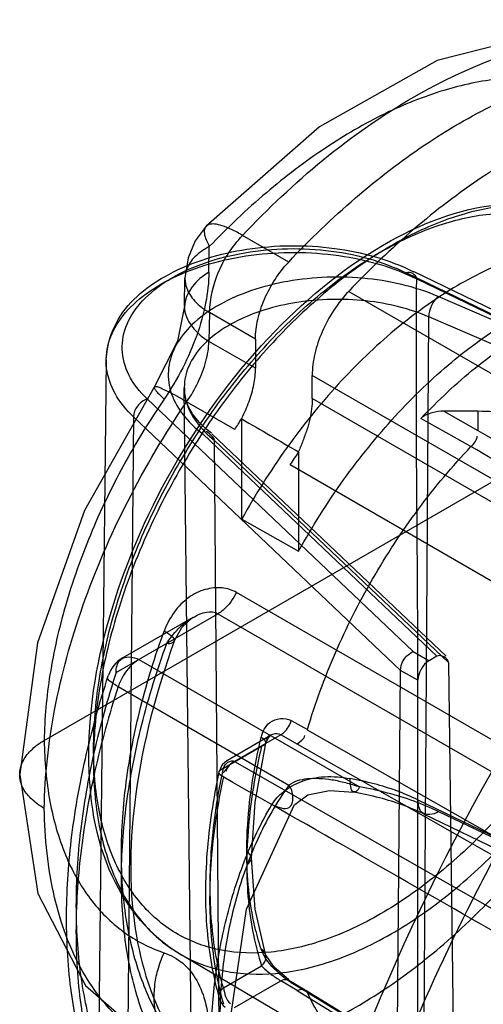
# Model space of a CAD drawing. Header units: millimetres. Extents: x 188 to 1028, y 131 to 1566.
# Tile 286 of 326: x 926 to 933, y 1070 to 1086. Entities that reach past the tile are written whole.
import ezdxf

# ---------------------------------------------------------------- set-up
doc = ezdxf.new("R2010")
doc.units = ezdxf.units.MM
doc.header["$LTSCALE"] = 110.325218
doc.layers.get('0').update_dxf_attribs({"linetype": 'CONTINUOUS'})

msp = doc.modelspace()

# ---------------------------------------------------------------- linework, layer by layer
at = {"color": 7, "linetype": 'CONTINUOUS'}
for p, q in [((926.166, 1074.341), (951.697, 1089.081)), ((929.971, 1081.791), (929.253, 1082.206)), ((928.73, 1081.633), (928.736, 1082.031)), ((931.803, 1081.62), (934.862, 1080.144)), ((934.972, 1080.165), (931.912, 1081.641)), ((928.349, 1081.104), (928.356, 1081.539)), ((931.964, 1081.528), (935.024, 1080.052)), ((930.905, 1081.334), (937.11, 1077.752)), ((933.32, 1080.814), (932.3, 1081.254)), ((928.737, 1081.005), (928.73, 1080.554)), ((929.454, 1080.591), (928.737, 1081.005)), ((932.072, 1068.626), (932.151, 1080.936)), ((933.165, 1080.499), (932.151, 1080.936)), ((929.454, 1080.136), (928.73, 1080.554)), ((929.454, 1080.591), (929.454, 1080.136)), ((927.13, 1080.266), (926.999, 1068.017)), ((930.338, 1079.665), (930.338, 1080.026)), ((936.526, 1076.453), (930.338, 1080.026)), ((928.477, 1067.577), (928.346, 1079.826)), ((931.91, 1075.723), (927.768, 1079.658)), ((929.131, 1079.18), (928.383, 1079.612)), ((936.526, 1076.087), (930.338, 1079.665)), ((932.385, 1079.469), (932.917, 1079.169)), ((932.917, 1079.466), (932.917, 1079.169)), ((927.554, 1079.381), (927.442, 1067.092)), ((931.712, 1075.43), (927.554, 1079.381)), ((929.242, 1077.787), (929.241, 1079.361)), ((932.808, 1078.915), (932.03, 1079.356)), ((932.917, 1079.169), (937.325, 1076.594)), ((928.638, 1079.11), (932.276, 1075.651)), ((932.423, 1075.652), (928.777, 1079.116)), ((928.913, 1066.816), (928.818, 1079.012)), ((928.818, 1079.012), (932.459, 1075.553)), ((929.992, 1078.635), (936.193, 1075.048)), ((929.242, 1077.787), (930.126, 1077.29)), ((935.15, 1073.185), (929.157, 1076.645)), ((927.285, 1075.396), (928.871, 1076.312)), ((928.477, 1076.253), (927.389, 1075.625)), ((928.871, 1076.312), (934.847, 1072.862)), ((931.91, 1075.723), (932.155, 1075.581)), ((932.276, 1075.651), (932.155, 1075.581)), ((927.639, 1075.6), (931.074, 1073.617)), ((932.459, 1075.552), (932.615, 1063.286)), ((931.608, 1063.134), (931.712, 1075.43)), ((931.98, 1075.276), (931.712, 1075.43)), ((927.318, 1075.178), (929.976, 1073.644)), ((931.98, 1050.777), (931.98, 1075.276)), ((930.012, 1074.65), (930.263, 1074.508)), ((929.688, 1074.415), (929.017, 1074.028)), ((929.85, 1074.428), (929.13, 1074.012)), ((936.738, 1070.499), (929.85, 1074.428)), ((930.261, 1074.506), (936.901, 1070.718)), ((928.956, 1073.908), (929.55, 1074.251)), ((928.996, 1073.888), (929.037, 1073.936)), ((929.13, 1074.012), (936.007, 1070.077)), ((931.979, 1073.416), (935.081, 1071.92)), ((932.082, 1073.191), (935.184, 1071.695)), ((935.403, 1071.736), (932.3, 1073.233)), ((931.26, 1069.25), (928.272, 1071.018)), ((928.956, 1070.485), (929.55, 1070.828)), ((929.13, 1070.18), (929.85, 1070.596)), ((930.102, 1070.445), (929.85, 1070.596)), ((929.976, 1070.608), (930.227, 1070.457)), ((930.264, 1070.414), (930.012, 1070.565)), ((930.102, 1070.445), (936.738, 1066.386)), ((930.226, 1070.456), (936.864, 1066.397)), ((936.901, 1066.355), (930.261, 1070.413))]:
    msp.add_line(p, q, dxfattribs=at)
for points in [[(934.103, 1085.393), (932.284, 1084.928), (930.452, 1083.897), (928.685, 1082.348)], [(928.685, 1082.347), (928.518, 1082.123), (928.406, 1081.858), (928.357, 1081.539)], [(928.349, 1081.104), (928.242, 1080.56), (927.88, 1079.842)], [(927.88, 1079.842), (926.791, 1077.922), (926.063, 1075.862), (925.785, 1073.814)], [(928.191, 1075.885), (928.306, 1076.096), (928.476, 1076.253)], [(929.617, 1074.296), (929.651, 1074.376), (929.689, 1074.416)], [(929.391, 1072.507), (929.448, 1073.376), (929.617, 1074.295)], [(929.016, 1074.027), (928.937, 1073.958), (928.886, 1073.847)], [(925.785, 1073.802), (926.067, 1071.956), (926.808, 1070.523), (927.887, 1069.581)], [(928.96, 1073.766), (928.912, 1073.797), (928.888, 1073.828), (928.89, 1073.857)], [(928.89, 1073.857), (928.904, 1073.874), (928.926, 1073.892), (928.956, 1073.908)], [(928.954, 1073.835), (928.975, 1073.862), (928.996, 1073.888)], [(930.065, 1073.344), (930.268, 1073.491), (930.607, 1073.56), (930.987, 1073.533)], [(929.047, 1069.864), (929.314, 1071.714), (930.063, 1073.342)], [(929.611, 1071.009), (929.447, 1071.713), (929.391, 1072.507)], [(929.975, 1070.609), (929.744, 1070.806), (929.612, 1071.007)], [(930.102, 1070.445), (930.167, 1070.467), (930.222, 1070.457), (930.261, 1070.413)], [(928.891, 1070.319), (928.915, 1070.262), (928.952, 1070.209), (928.983, 1070.186)]]:
    msp.add_lwpolyline(points, dxfattribs=at)
for centre, radius, start, end in [((932.021, 961.785), 117.685, 89.5636, 89.82252), ((927.211, 846.74), 232.796, 88.35833, 88.59554), ((927.41, 1080.336), 2.073, 326.1179, 331.763), ((941.332, 1071.068), 13.634, 145.2764, 146.2861), ((927.639, 1075.192), 0.5, 120.0331, 161.9288)]:
    msp.add_arc(centre, radius, start, end, dxfattribs=at)
for centre, major_axis, ratio, start_param, end_param in [((942.962, 1068.191), (9.742, 17.469), 0.567189, 1.38015, 2.347754), ((932.157, 1075.376), (0.123, 0.217), 0.582368, 0.780945, 2.343015)]:
    msp.add_ellipse(centre, major_axis=major_axis, ratio=ratio, start_param=start_param, end_param=end_param, dxfattribs=at)
for points, knots in [([(929.253, 1082.206), (930.04, 1083.038), (931.643, 1084.4), (933.65, 1085.197), (934.583, 1085.283)], [0, 0, 0, 0, 0.55011, 1, 1, 1, 1]), ([(929.971, 1081.791), (930.299, 1082.142), (930.972, 1082.791), (932.047, 1083.62), (933.138, 1084.258), (934.22, 1084.69), (934.95, 1084.838), (935.301, 1084.868)], [0, 0, 0, 0, 0.229317, 0.445788, 0.646976, 0.831612, 1, 1, 1, 1]), ([(933.262, 1084.644), (932.965, 1084.613), (932.348, 1084.481), (931.433, 1084.11), (930.507, 1083.569), (929.592, 1082.871), (929.018, 1082.325), (928.736, 1082.031)], [0, 0, 0, 0, 0.168222, 0.352907, 0.554184, 0.770699, 1, 1, 1, 1]), ([(936.135, 1084.354), (935.79, 1084.32), (935.074, 1084.169), (934.013, 1083.742), (932.943, 1083.116), (931.888, 1082.308), (931.228, 1081.675), (930.905, 1081.334)], [0, 0, 0, 0, 0.168964, 0.35389, 0.555036, 0.77118, 1, 1, 1, 1]), ([(926.861, 1074.112), (926.861, 1074.88), (927.151, 1076.493), (928.159, 1078.747), (929.633, 1080.725), (931.382, 1082.153), (933.205, 1082.84), (934.393, 1082.63), (934.829, 1082.388)], [0, 0, 0, 0, 0.176994, 0.37117, 0.564587, 0.739805, 0.885441, 1, 1, 1, 1]), ([(936.214, 1079.369), (936.214, 1079.536), (936.201, 1079.863), (936.138, 1080.341), (936.03, 1080.79), (935.877, 1081.203), (935.682, 1081.572), (935.444, 1081.898), (935.16, 1082.176), (934.834, 1082.399), (934.476, 1082.559), (934.1, 1082.653), (933.709, 1082.689), (933.315, 1082.67), (932.912, 1082.601), (932.502, 1082.484), (932.084, 1082.318), (931.654, 1082.102), (931.218, 1081.835), (930.779, 1081.519), (930.346, 1081.157), (929.926, 1080.756), (929.522, 1080.32), (929.135, 1079.85), (928.768, 1079.348), (928.424, 1078.818), (928.109, 1078.266), (927.816, 1077.68), (927.552, 1077.062), (927.326, 1076.421), (927.149, 1075.784), (927.024, 1075.168), (926.95, 1074.578), (926.933, 1074.197), (926.933, 1074.01)], [0, 0, 0, 0, 0.030349, 0.059158, 0.08729, 0.113864, 0.138823, 0.162642, 0.186843, 0.210587, 0.23382, 0.257556, 0.280576, 0.304675, 0.328951, 0.354524, 0.381766, 0.410409, 0.441636, 0.474261, 0.508459, 0.543803, 0.579613, 0.616174, 0.654055, 0.692273, 0.730759, 0.769106, 0.811147, 0.85241, 0.892323, 0.930915, 0.966239, 1, 1, 1, 1]), ([(926.935, 1074.214), (926.935, 1074.566), (926.999, 1075.301), (927.257, 1076.41), (927.67, 1077.531), (928.221, 1078.624), (928.892, 1079.649), (929.658, 1080.568), (930.489, 1081.346), (931.354, 1081.952), (932.222, 1082.366), (933.067, 1082.571), (933.861, 1082.553), (934.568, 1082.3), (935.146, 1081.818), (935.564, 1081.14), (935.813, 1080.301), (935.862, 1079.69), (935.862, 1079.368)], [0, 0, 0, 0, 0.066592, 0.138544, 0.214232, 0.291401, 0.369095, 0.444901, 0.516764, 0.583192, 0.643371, 0.697249, 0.745785, 0.791134, 0.836287, 0.885017, 0.939326, 1, 1, 1, 1]), ([(929.253, 1082.206), (929.197, 1082.238), (929.094, 1082.296), (928.948, 1082.357), (928.829, 1082.385), (928.734, 1082.384), (928.665, 1082.337), (928.651, 1082.251), (928.677, 1082.147), (928.718, 1082.073), (928.736, 1082.031)], [0, 0, 0, 0, 0.205551, 0.371252, 0.498435, 0.591582, 0.663018, 0.740466, 0.849373, 1, 1, 1, 1]), ([(927.133, 1080.277), (927.141, 1080.493), (927.321, 1081.068), (928.145, 1081.703), (929.341, 1082.055), (930.663, 1082.068), (931.531, 1081.832), (931.913, 1081.64)], [0, 0, 0, 0, 0.113571, 0.301647, 0.529246, 0.772026, 1, 1, 1, 1]), ([(928.737, 1081.005), (928.75, 1081.226), (928.847, 1081.658), (929.088, 1082.029), (929.253, 1082.206)], [0, 0, 0, 0, 0.479626, 1, 1, 1, 1]), ([(937.286, 1078.761), (937.286, 1078.935), (937.27, 1079.274), (937.205, 1079.766), (937.088, 1080.219), (936.932, 1080.635), (936.731, 1081.003), (936.487, 1081.324), (936.207, 1081.591), (935.886, 1081.805), (935.537, 1081.958), (935.161, 1082.053), (934.761, 1082.089), (934.341, 1082.066), (933.9, 1081.982), (933.451, 1081.842), (932.989, 1081.643), (932.529, 1081.392), (932.067, 1081.084), (931.611, 1080.732), (931.166, 1080.33), (930.734, 1079.889), (930.324, 1079.407), (929.931, 1078.895), (929.57, 1078.352), (929.347, 1077.977), (929.242, 1077.787)], [0, 0, 0, 0, 0.043689, 0.084962, 0.124168, 0.160772, 0.196069, 0.228911, 0.261621, 0.292656, 0.325122, 0.356642, 0.389542, 0.425405, 0.461805, 0.501999, 0.542992, 0.587649, 0.633429, 0.682033, 0.731862, 0.783743, 0.836689, 0.890604, 0.94549, 1, 1, 1, 1]), ([(927.554, 1079.381), (927.443, 1079.486), (927.255, 1079.714), (927.11, 1080.123), (927.144, 1080.545), (927.351, 1080.939), (927.703, 1081.284), (928.177, 1081.569), (928.75, 1081.782), (929.392, 1081.914), (930.069, 1081.956), (930.745, 1081.908), (931.384, 1081.772), (931.781, 1081.62), (931.963, 1081.528)], [0, 0, 0, 0, 0.069274, 0.131153, 0.191008, 0.255146, 0.327987, 0.411044, 0.503476, 0.602881, 0.705932, 0.80887, 0.907952, 1, 1, 1, 1]), ([(927.768, 1079.658), (927.655, 1079.768), (927.465, 1080.001), (927.348, 1080.427), (927.434, 1080.847), (927.697, 1081.22), (928.098, 1081.533), (928.614, 1081.777), (929.217, 1081.939), (929.874, 1082.012), (930.548, 1081.989), (931.202, 1081.868), (931.611, 1081.714), (931.802, 1081.621)], [0, 0, 0, 0, 0.077833, 0.145149, 0.211009, 0.283017, 0.365782, 0.459793, 0.5634, 0.673027, 0.785151, 0.89518, 1, 1, 1, 1]), ([(928.736, 1082.031), (928.657, 1081.991), (928.51, 1081.893), (928.38, 1081.71), (928.348, 1081.532), (928.382, 1081.352), (928.51, 1081.16), (928.658, 1081.052), (928.737, 1081.005)], [0, 0, 0, 0, 0.208403, 0.379046, 0.491877, 0.606326, 0.783364, 1, 1, 1, 1]), ([(929.454, 1080.591), (929.454, 1080.693), (929.482, 1080.907), (929.588, 1081.221), (929.75, 1081.524), (929.892, 1081.708), (929.971, 1081.791)], [0, 0, 0, 0, 0.23007, 0.480832, 0.741542, 1, 1, 1, 1]), ([(928.73, 1081.633), (928.728, 1081.473), (928.689, 1081.137), (928.548, 1080.636), (928.331, 1080.133), (928.14, 1079.812), (928.033, 1079.657)], [0, 0, 0, 0, 0.227527, 0.474144, 0.733891, 1, 1, 1, 1]), ([(928.73, 1081.633), (928.54, 1081.524), (928.158, 1081.095), (928.54, 1080.667), (928.73, 1080.554)], [0, 0, 0, 0, 0.497667, 1, 1, 1, 1]), ([(932.3, 1081.254), (932.117, 1081.331), (931.728, 1081.458), (931.117, 1081.553), (930.495, 1081.564), (929.89, 1081.491), (929.334, 1081.341), (928.854, 1081.123), (928.47, 1080.844), (928.204, 1080.516), (928.076, 1080.147), (928.113, 1079.764), (928.307, 1079.4), (928.517, 1079.204), (928.638, 1079.11)], [0, 0, 0, 0, 0.099249, 0.202136, 0.306643, 0.408149, 0.50421, 0.591839, 0.669623, 0.737863, 0.798986, 0.858991, 0.923936, 1, 1, 1, 1]), ([(930.126, 1077.29), (930.231, 1077.48), (930.455, 1077.855), (930.817, 1078.398), (931.21, 1078.91), (931.621, 1079.392), (932.053, 1079.833), (932.5, 1080.235), (932.956, 1080.586), (933.418, 1080.894), (933.879, 1081.145), (934.341, 1081.343), (934.79, 1081.483), (935.232, 1081.566), (935.652, 1081.589), (936.052, 1081.552), (936.429, 1081.457), (936.777, 1081.303), (937.098, 1081.089), (937.379, 1080.822), (937.623, 1080.5), (937.824, 1080.131), (937.979, 1079.714), (938.096, 1079.261), (938.161, 1078.769), (938.177, 1078.43), (938.177, 1078.255)], [0, 0, 0, 0, 0.054523, 0.10941, 0.163326, 0.216264, 0.268137, 0.317953, 0.366545, 0.412307, 0.45695, 0.497927, 0.538108, 0.574498, 0.610347, 0.64325, 0.674774, 0.707242, 0.738287, 0.771008, 0.803864, 0.839175, 0.875794, 0.915013, 0.956299, 1, 1, 1, 1]), ([(931.979, 1073.416), (931.983, 1074.319), (931.986, 1076.125), (931.956, 1078.829), (931.96, 1080.631), (931.963, 1081.528)], [0, 0, 0, 0, 0.333827, 0.66796, 1, 1, 1, 1]), ([(930.905, 1081.334), (930.819, 1081.243), (930.663, 1081.043), (930.485, 1080.714), (930.369, 1080.371), (930.338, 1080.138), (930.338, 1080.026)], [0, 0, 0, 0, 0.258181, 0.518913, 0.769825, 1, 1, 1, 1]), ([(932.03, 1079.356), (932.296, 1079.636), (932.85, 1080.155), (933.746, 1080.785), (934.655, 1081.221), (935.278, 1081.372), (935.576, 1081.403)], [0, 0, 0, 0, 0.277998, 0.544292, 0.784458, 1, 1, 1, 1]), ([(932.151, 1080.936), (932, 1081.001), (931.677, 1081.107), (931.166, 1081.197), (930.632, 1081.219), (930.104, 1081.173), (929.761, 1081.095), (929.598, 1081.045)], [0, 0, 0, 0, 0.188922, 0.390019, 0.596889, 0.802512, 1, 1, 1, 1]), ([(932.3, 1081.254), (932.254, 1081.218), (932.185, 1081.115), (932.151, 1080.997), (932.151, 1080.936)], [0, 0, 0, 0, 0.489932, 1, 1, 1, 1]), ([(929.598, 1081.045), (929.434, 1080.994), (929.132, 1080.873), (928.746, 1080.622), (928.472, 1080.319), (928.332, 1079.975), (928.351, 1079.614), (928.523, 1079.278), (928.71, 1079.096), (928.818, 1079.012)], [0, 0, 0, 0, 0.181621, 0.343298, 0.484021, 0.608411, 0.727456, 0.85476, 1, 1, 1, 1]), ([(928.383, 1079.612), (928.451, 1079.709), (928.57, 1079.914), (928.69, 1080.232), (928.727, 1080.451), (928.73, 1080.554)], [0, 0, 0, 0, 0.351097, 0.696647, 1, 1, 1, 1]), ([(929.241, 1079.361), (929.285, 1079.444), (929.36, 1079.615), (929.435, 1079.875), (929.454, 1080.052), (929.454, 1080.136)], [0, 0, 0, 0, 0.348617, 0.68851, 1, 1, 1, 1]), ([(928.383, 1079.612), (928.332, 1079.643), (928.235, 1079.698), (928.102, 1079.772), (927.991, 1079.816), (927.928, 1079.855), (927.867, 1079.84), (927.908, 1079.781), (927.953, 1079.731), (928.004, 1079.683), (928.033, 1079.657)], [0, 0, 0, 0, 0.223353, 0.418357, 0.570261, 0.665087, 0.700642, 0.752966, 0.854926, 1, 1, 1, 1]), ([(928.769, 1079.124), (928.594, 1079.259), (928.377, 1079.488), (928.352, 1079.774), (928.355, 1079.838)], [0, 0, 0, 0, 0.776926, 1, 1, 1, 1]), ([(928.033, 1079.657), (927.805, 1079.323), (927.385, 1078.635), (926.869, 1077.557), (926.482, 1076.465), (926.237, 1075.392), (926.17, 1074.683), (926.166, 1074.341)], [0, 0, 0, 0, 0.212725, 0.422735, 0.627235, 0.820223, 1, 1, 1, 1]), ([(926.166, 1073.28), (926.176, 1073.796), (926.295, 1074.866), (926.741, 1076.477), (927.436, 1078.088), (928.046, 1079.115), (928.383, 1079.612)], [0, 0, 0, 0, 0.22701, 0.474292, 0.734861, 1, 1, 1, 1]), ([(927.768, 1079.658), (927.709, 1079.637), (927.608, 1079.559), (927.555, 1079.44), (927.554, 1079.381)], [0, 0, 0, 0, 0.514324, 1, 1, 1, 1]), ([(930.338, 1079.665), (930.338, 1079.557), (930.316, 1079.392), (930.258, 1079.174), (930.191, 1079.007), (930.151, 1078.892), (930.122, 1078.838)], [0, 0, 0, 0, 0.374743, 0.57726, 0.787028, 1, 1, 1, 1]), ([(932.385, 1079.469), (932.325, 1079.469), (932.202, 1079.447), (932.075, 1079.403), (932.03, 1079.356)], [0, 0, 0, 0, 0.479551, 1, 1, 1, 1]), ([(926.933, 1074.01), (926.933, 1073.676), (926.984, 1073.035), (927.249, 1072.147), (927.693, 1071.446), (928.285, 1070.964), (928.989, 1070.706), (929.818, 1070.676), (930.749, 1070.899), (931.72, 1071.379), (932.664, 1072.074), (933.529, 1072.922), (934.313, 1073.904), (934.987, 1074.979), (935.526, 1076.104), (935.915, 1077.219), (936.155, 1078.304), (936.214, 1079.024), (936.214, 1079.369)], [0, 0, 0, 0, 0.060671, 0.116055, 0.166514, 0.208848, 0.252362, 0.300259, 0.357201, 0.424413, 0.495586, 0.569138, 0.643597, 0.723294, 0.798862, 0.86949, 0.937339, 1, 1, 1, 1]), ([(935.862, 1079.368), (935.862, 1079.015), (935.798, 1078.28), (935.54, 1077.172), (935.127, 1076.051), (934.575, 1074.958), (933.905, 1073.933), (933.138, 1073.013), (932.307, 1072.236), (931.443, 1071.63), (930.575, 1071.216), (929.73, 1071.011), (928.936, 1071.029), (928.229, 1071.282), (927.651, 1071.763), (927.232, 1072.442), (926.983, 1073.281), (926.935, 1073.892), (926.935, 1074.214)], [0, 0, 0, 0, 0.066592, 0.138544, 0.214232, 0.291401, 0.369095, 0.444901, 0.516764, 0.583192, 0.643371, 0.697249, 0.745785, 0.791134, 0.836287, 0.885017, 0.939326, 1, 1, 1, 1]), ([(930.263, 1074.508), (930.383, 1074.915), (930.677, 1075.717), (931.258, 1076.869), (931.963, 1077.947), (932.516, 1078.609), (932.808, 1078.915)], [0, 0, 0, 0, 0.248188, 0.497647, 0.752442, 1, 1, 1, 1]), ([(937.218, 1076.344), (936.728, 1076.629), (935.747, 1077.2), (934.278, 1078.06), (933.298, 1078.631), (932.807, 1078.917)], [0, 0, 0, 0, 0.333232, 0.666526, 1, 1, 1, 1]), ([(929.157, 1076.645), (929.09, 1076.684), (928.926, 1076.732), (928.661, 1076.703), (928.397, 1076.573), (928.175, 1076.345), (928.073, 1076.149), (928.033, 1076.044)], [0, 0, 0, 0, 0.162026, 0.344886, 0.545372, 0.765238, 1, 1, 1, 1]), ([(929.157, 1076.645), (929.109, 1076.541), (929.018, 1076.418), (928.9, 1076.328), (928.871, 1076.312)], [0, 0, 0, 0, 0.773692, 1, 1, 1, 1]), ([(929.591, 1059.581), (929.591, 1060.358), (929.689, 1061.96), (930.097, 1064.395), (930.762, 1066.892), (931.671, 1069.405), (932.807, 1071.887), (934.149, 1074.291), (935.171, 1075.821), (935.711, 1076.562)], [0, 0, 0, 0, 0.127255, 0.262171, 0.403516, 0.549764, 0.699177, 0.849893, 1, 1, 1, 1]), ([(928.075, 1075.852), (928.117, 1075.919), (928.201, 1076.033), (928.35, 1076.171), (928.546, 1076.305), (928.766, 1076.376), (928.871, 1076.312)], [0, 0, 0, 0, 0.244474, 0.432536, 0.618819, 1, 1, 1, 1]), ([(928.033, 1069.896), (927.883, 1070.136), (927.629, 1070.679), (927.412, 1071.593), (927.343, 1072.615), (927.424, 1073.72), (927.651, 1074.879), (927.891, 1075.654), (928.033, 1076.044)], [0, 0, 0, 0, 0.134001, 0.280982, 0.442084, 0.616862, 0.803671, 1, 1, 1, 1]), ([(928.075, 1075.852), (928.105, 1075.851), (928.156, 1075.843), (928.211, 1075.916), (928.121, 1075.984), (928.071, 1076.022), (928.033, 1076.044)], [0, 0, 0, 0, 0.253873, 0.393062, 0.629437, 1, 1, 1, 1]), ([(928.075, 1069.32), (927.915, 1069.574), (927.645, 1070.152), (927.415, 1071.123), (927.342, 1072.209), (927.427, 1073.382), (927.669, 1074.614), (927.924, 1075.438), (928.075, 1075.852)], [0, 0, 0, 0, 0.133994, 0.280976, 0.442084, 0.616867, 0.803678, 1, 1, 1, 1]), ([(928.191, 1075.885), (927.911, 1075.116), (927.522, 1073.634), (927.461, 1071.529), (927.841, 1070.272), (928.145, 1069.79)], [0, 0, 0, 0, 0.391703, 0.727371, 1, 1, 1, 1]), ([(927.285, 1075.396), (927.285, 1075.467), (927.323, 1075.666), (927.556, 1075.648), (927.639, 1075.6)], [0, 0, 0, 0, 0.425823, 1, 1, 1, 1]), ([(931.005, 1059.581), (931.005, 1060.319), (931.099, 1061.842), (931.486, 1064.154), (932.118, 1066.527), (932.981, 1068.914), (934.061, 1071.272), (935.336, 1073.556), (936.307, 1075.01), (936.82, 1075.715)], [0, 0, 0, 0, 0.127238, 0.262139, 0.403472, 0.549707, 0.699107, 0.849807, 1, 1, 1, 1]), ([(931.712, 1075.43), (931.712, 1075.491), (931.752, 1075.616), (931.853, 1075.697), (931.91, 1075.723)], [0, 0, 0, 0, 0.492553, 1, 1, 1, 1]), ([(927.639, 1075.6), (927.538, 1075.542), (927.413, 1075.4), (927.337, 1075.237), (927.318, 1075.178)], [0, 0, 0, 0, 0.652882, 1, 1, 1, 1]), ([(926.514, 1071.565), (926.514, 1071.973), (926.568, 1072.81), (926.79, 1074.076), (927.025, 1074.922), (927.164, 1075.347)], [0, 0, 0, 0, 0.317309, 0.651659, 1, 1, 1, 1]), ([(927.285, 1075.396), (927.151, 1074.985), (926.925, 1074.171), (926.712, 1072.957), (926.661, 1072.157), (926.661, 1071.769)], [0, 0, 0, 0, 0.350751, 0.685231, 1, 1, 1, 1]), ([(927.318, 1075.178), (927.177, 1074.746), (926.939, 1073.889), (926.715, 1072.611), (926.661, 1071.769), (926.661, 1071.361)], [0, 0, 0, 0, 0.350844, 0.685265, 1, 1, 1, 1]), ([(929.543, 1074.387), (929.565, 1074.474), (929.656, 1074.674), (929.914, 1074.703), (930.012, 1074.65)], [0, 0, 0, 0, 0.443904, 1, 1, 1, 1]), ([(929.85, 1074.428), (929.868, 1074.438), (929.94, 1074.498), (929.993, 1074.581), (930.012, 1074.65)], [0, 0, 0, 0, 0.22656, 1, 1, 1, 1]), ([(926.166, 1073.28), (926.092, 1073.324), (925.963, 1073.419), (925.819, 1073.598), (925.769, 1073.807), (925.819, 1074.016), (925.96, 1074.201), (926.091, 1074.297), (926.166, 1074.341)], [0, 0, 0, 0, 0.190513, 0.348852, 0.497396, 0.645862, 0.808022, 1, 1, 1, 1]), ([(926.166, 1074.341), (926.17, 1074.022), (926.222, 1073.414), (926.458, 1072.571), (926.843, 1071.868), (927.373, 1071.333), (927.808, 1071.108), (928.033, 1071.032)], [0, 0, 0, 0, 0.236346, 0.44964, 0.644047, 0.823838, 1, 1, 1, 1]), ([(929.55, 1074.251), (929.5, 1074.041), (929.416, 1073.626), (929.337, 1073.009), (929.318, 1072.603), (929.318, 1072.405)], [0, 0, 0, 0, 0.34722, 0.681074, 1, 1, 1, 1]), ([(929.319, 1072.608), (929.319, 1072.751), (929.34, 1073.349), (929.437, 1073.944), (929.543, 1074.387)], [0, 0, 0, 0, 0.237883, 1, 1, 1, 1]), ([(929.55, 1074.251), (929.579, 1074.257), (929.659, 1074.311), (929.575, 1074.368), (929.543, 1074.387)], [0, 0, 0, 0, 0.438311, 1, 1, 1, 1]), ([(928.273, 1071.017), (927.814, 1071.287), (927.027, 1072.267), (926.861, 1073.469), (926.861, 1074.112)], [0, 0, 0, 0, 0.452559, 1, 1, 1, 1]), ([(928.886, 1073.847), (928.797, 1073.43), (928.672, 1072.612), (928.664, 1071.422), (928.792, 1070.668), (928.891, 1070.32)], [0, 0, 0, 0, 0.35926, 0.695441, 1, 1, 1, 1]), ([(928.956, 1070.485), (928.86, 1070.819), (928.737, 1071.548), (928.746, 1072.703), (928.868, 1073.5), (928.956, 1073.908)], [0, 0, 0, 0, 0.302489, 0.636766, 1, 1, 1, 1]), ([(929.711, 1073.34), (929.757, 1073.418), (929.896, 1073.564), (930.177, 1073.724), (930.54, 1073.792), (930.797, 1073.771), (930.928, 1073.745)], [0, 0, 0, 0, 0.198075, 0.436128, 0.704542, 1, 1, 1, 1]), ([(928.96, 1070.23), (928.861, 1070.576), (928.734, 1071.328), (928.743, 1072.521), (928.869, 1073.344), (928.96, 1073.766)], [0, 0, 0, 0, 0.302509, 0.636762, 1, 1, 1, 1]), ([(929.976, 1073.644), (929.783, 1073.377), (929.541, 1072.949), (929.297, 1072.347), (929.106, 1071.743), (928.949, 1070.984), (928.904, 1070.37), (928.901, 1070.068)], [0, 0, 0, 0, 0.25963, 0.387484, 0.514054, 0.760861, 1, 1, 1, 1]), ([(935.838, 1069.835), (935.074, 1070.271), (933.546, 1071.143), (931.255, 1072.456), (929.725, 1073.329), (928.96, 1073.766)], [0, 0, 0, 0, 0.33307, 0.666454, 1, 1, 1, 1]), ([(929.711, 1073.34), (929.795, 1073.305), (930.07, 1073.185), (930.051, 1073.554), (929.976, 1073.644)], [0, 0, 0, 0, 0.436646, 1, 1, 1, 1]), ([(929.976, 1073.644), (930.055, 1073.706), (930.223, 1073.75), (930.451, 1073.753), (930.651, 1073.731), (930.861, 1073.684), (931.002, 1073.641), (931.074, 1073.617)], [0, 0, 0, 0, 0.265559, 0.431062, 0.609033, 0.797952, 1, 1, 1, 1]), ([(931.074, 1073.617), (931.06, 1073.59), (931.042, 1073.542), (930.952, 1073.53), (930.936, 1073.641), (930.928, 1073.702), (930.928, 1073.745)], [0, 0, 0, 0, 0.255489, 0.396083, 0.630927, 1, 1, 1, 1]), ([(931.979, 1073.416), (931.873, 1073.467), (931.651, 1073.56), (931.299, 1073.67), (931.054, 1073.723), (930.928, 1073.745)], [0, 0, 0, 0, 0.318392, 0.652671, 1, 1, 1, 1]), ([(932.082, 1073.191), (931.975, 1073.243), (931.746, 1073.339), (931.379, 1073.453), (931.121, 1073.509), (930.987, 1073.533)], [0, 0, 0, 0, 0.311135, 0.646003, 1, 1, 1, 1]), ([(932.3, 1073.233), (932.177, 1073.292), (931.918, 1073.401), (931.507, 1073.528), (931.221, 1073.591), (931.074, 1073.617)], [0, 0, 0, 0, 0.318485, 0.652785, 1, 1, 1, 1]), ([(928.759, 1069.603), (928.762, 1069.918), (928.802, 1070.556), (928.941, 1071.349), (929.111, 1071.981), (929.326, 1072.607), (929.54, 1073.056), (929.711, 1073.34)], [0, 0, 0, 0, 0.242225, 0.491429, 0.618174, 0.745319, 1, 1, 1, 1]), ([(931.979, 1073.416), (931.979, 1073.348), (932.006, 1073.156), (932.229, 1073.184), (932.3, 1073.233)], [0, 0, 0, 0, 0.441727, 1, 1, 1, 1]), ([(928.383, 1069.358), (928.04, 1069.467), (927.41, 1069.839), (926.69, 1070.746), (926.263, 1071.931), (926.176, 1072.821), (926.166, 1073.28)], [0, 0, 0, 0, 0.220082, 0.450741, 0.708356, 1, 1, 1, 1]), ([(929.318, 1072.405), (929.354, 1072.426), (929.427, 1072.506), (929.355, 1072.587), (929.319, 1072.608)], [0, 0, 0, 0, 0.501189, 1, 1, 1, 1]), ([(929.543, 1071.089), (929.506, 1071.203), (929.368, 1071.698), (929.319, 1072.215), (929.319, 1072.608)], [0, 0, 0, 0, 0.234153, 1, 1, 1, 1]), ([(929.318, 1072.405), (929.318, 1072.217), (929.334, 1071.851), (929.41, 1071.322), (929.498, 1070.987), (929.55, 1070.828)], [0, 0, 0, 0, 0.352542, 0.685824, 1, 1, 1, 1]), ([(928.736, 1069.399), (929.036, 1069.427), (929.659, 1069.555), (930.579, 1069.923), (931.506, 1070.464), (932.416, 1071.166), (932.984, 1071.716), (933.262, 1072.012)], [0, 0, 0, 0, 0.169638, 0.354772, 0.555792, 0.771605, 1, 1, 1, 1]), ([(926.661, 1071.769), (926.661, 1071.409), (926.703, 1070.715), (926.907, 1069.733), (927.143, 1069.135), (927.285, 1068.864)], [0, 0, 0, 0, 0.360823, 0.693681, 1, 1, 1, 1]), ([(927.196, 1068.428), (927.042, 1068.722), (926.783, 1069.37), (926.56, 1070.43), (926.514, 1071.178), (926.514, 1071.565)], [0, 0, 0, 0, 0.307959, 0.641366, 1, 1, 1, 1]), ([(926.661, 1071.361), (926.661, 1070.982), (926.705, 1070.251), (926.92, 1069.218), (927.169, 1068.588), (927.318, 1068.303)], [0, 0, 0, 0, 0.360844, 0.693701, 1, 1, 1, 1]), ([(928.383, 1069.358), (928.314, 1069.398), (928.194, 1069.492), (928.013, 1069.723), (927.882, 1070.068), (927.867, 1070.447), (927.929, 1070.773), (927.992, 1070.944), (928.033, 1071.032)], [0, 0, 0, 0, 0.127771, 0.243771, 0.46836, 0.70865, 0.8443, 1, 1, 1, 1]), ([(928.033, 1071.032), (928.138, 1070.996), (928.341, 1070.882), (928.563, 1070.597), (928.699, 1070.226), (928.728, 1069.95), (928.73, 1069.804)], [0, 0, 0, 0, 0.220834, 0.451029, 0.707575, 1, 1, 1, 1]), ([(930.012, 1070.565), (929.93, 1070.615), (929.747, 1070.765), (929.589, 1070.956), (929.543, 1071.089)], [0, 0, 0, 0, 0.407097, 1, 1, 1, 1]), ([(929.55, 1070.828), (929.588, 1070.864), (929.65, 1070.964), (929.584, 1071.065), (929.543, 1071.089)], [0, 0, 0, 0, 0.528606, 1, 1, 1, 1]), ([(935.409, 1071), (935.184, 1070.787), (934.732, 1070.399), (934.013, 1069.914), (933.292, 1069.556), (932.795, 1069.401), (932.553, 1069.351)], [0, 0, 0, 0, 0.278595, 0.534818, 0.777642, 1, 1, 1, 1]), ([(934.583, 1070.776), (933.805, 1069.938), (932.207, 1068.563), (930.191, 1067.777), (929.253, 1067.699)], [0, 0, 0, 0, 0.548531, 1, 1, 1, 1]), ([(929.55, 1070.828), (929.594, 1070.78), (929.691, 1070.698), (929.797, 1070.628), (929.85, 1070.596)], [0, 0, 0, 0, 0.511348, 1, 1, 1, 1]), ([(932.674, 1069.025), (932.923, 1069.076), (933.436, 1069.235), (934.185, 1069.606), (934.933, 1070.11), (935.406, 1070.516), (935.639, 1070.736)], [0, 0, 0, 0, 0.220853, 0.461839, 0.722294, 1, 1, 1, 1]), ([(929.85, 1070.596), (929.878, 1070.612), (929.943, 1070.632), (930.001, 1070.59), (930.012, 1070.565)], [0, 0, 0, 0, 0.544272, 1, 1, 1, 1]), ([(932.807, 1068.945), (932.54, 1068.918), (932.009, 1068.928), (931.265, 1069.194), (930.654, 1069.705), (930.376, 1070.163), (930.264, 1070.414)], [0, 0, 0, 0, 0.255689, 0.497834, 0.738578, 1, 1, 1, 1])]:
    msp.add_open_spline(points, degree=3, knots=knots, dxfattribs=at)
for points in [[(931.964, 1081.528), (931.963, 1081.59), (931.854, 1081.655), (931.803, 1081.62)], [(929.242, 1079.346), (929.389, 1079.261), (929.684, 1079.09), (929.978, 1078.918), (930.126, 1078.833)], [(928.818, 1079.012), (928.816, 1079.072), (928.646, 1079.177), (928.7, 1079.15)], [(932.808, 1078.915), (932.852, 1078.961), (932.905, 1079.016), (932.904, 1079.08)], [(930.122, 1078.838), (930.122, 1078.58), (930.124, 1078.064), (930.126, 1077.548), (930.126, 1077.29)], [(932.459, 1075.552), (932.458, 1075.622), (932.336, 1075.686), (932.276, 1075.651)], [(927.318, 1075.178), (927.263, 1075.21), (927.109, 1075.298), (927.172, 1075.3)], [(929.85, 1074.428), (929.778, 1074.467), (929.649, 1074.43), (929.615, 1074.355)], [(930.098, 1074.287), (930.151, 1074.316), (930.208, 1074.36), (930.225, 1074.418)], [(928.956, 1073.908), (928.968, 1073.975), (929.073, 1074.048), (929.13, 1074.012)], [(929.13, 1074.012), (929.072, 1073.979), (929.01, 1073.929), (928.996, 1073.863)], [(928.956, 1070.485), (928.9, 1070.448), (928.847, 1070.327), (928.904, 1070.29)], [(928.956, 1070.485), (928.975, 1070.398), (928.991, 1070.292), (929.064, 1070.242)]]:
    msp.add_open_spline(points, degree=3, dxfattribs=at)

doc.saveas('drawing.dxf')
